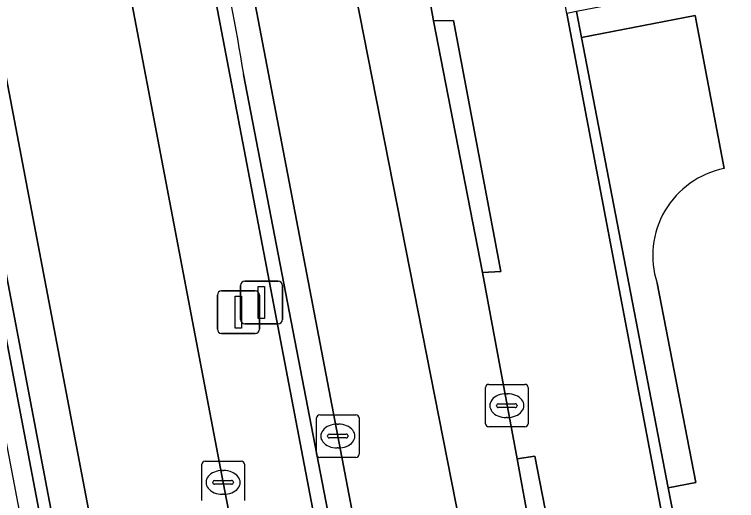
# Model space of a CAD drawing. Extents: x 159262 to 160143, y 383399 to 384319.
# Drawn here: x 159300.39 to 159317.37, y 383851.17 to 383862.6 of the extents above; entities that cross this region are included whole.
import ezdxf

# ---------------------------------------------------------------- set-up
doc = ezdxf.new("R2010")
doc.units = 0
for name, color, linetype in [('IMGEO_Berm_groen', 7, 'Continuous'), ('IMGEO_Berm_open', 7, 'Continuous'), ('IMGEO_Groenvoorziening', 7, 'Continuous'), ('IMGEO_Haag', 7, 'Continuous'), ('IMGEO_Kolk', 7, 'Continuous'), ('IMGEO_Lijnafwatering', 7, 'Continuous'), ('IMGEO_Muur', 7, 'Continuous'), ('IMGEO_Pand', 7, 'Continuous'), ('IMGEO_Pand_overbouw', 7, 'Continuous'), ('IMGEO_Rijbaan_lokaal_gesloten', 7, 'Continuous'), ('IMGEO_Rijbaan_lokaal_open', 7, 'Continuous'), ('IMGEO_Rijbaan_regionaal_gesloten', 7, 'Continuous'), ('IMGEO_Verkeersbordpaal', 7, 'Continuous'), ('IMGEO_Voetpad_open', 7, 'Continuous')]:
    doc.layers.add(name, color=color, linetype=linetype)

msp = doc.modelspace()

# ---------------------------------------------------------------- linework, layer by layer
at = {"layer": 'IMGEO_Berm_groen'}
for points in [[(159300.668, 383875.89), (159301.684, 383870.559), (159305.298, 383851.601), (159308.807, 383833.455), (159312.065, 383816.27), (159313.356, 383809.503), (159318.245, 383783.881), (159321.342, 383767.668), (159321.513, 383766.682), (159322.954, 383766.957), (159320.139, 383784.999), (159317.424, 383802.205), (159316.588, 383807.359), (159316.083, 383810.325), (159315.304, 383814.483), (159311.272, 383835.538), (159307.998, 383852.69), (159305.88, 383863.75)], [(159305.782, 383861.189), (159315.649, 383810.084), (159322.585, 383766.955), (159322.047, 383766.911), (159313.799, 383809.591), (159315.234, 383809.973), (159314.42, 383814.315), (159310.388, 383835.369), (159307.114, 383852.521), (159304.897, 383864.099), (159304.05, 383867.063), (159301.384, 383874.434), (159301.691, 383874.543), (159303.045, 383870.823)]]:
    msp.add_lwpolyline(points, dxfattribs=at)
msp.add_arc((159264.751, 383854.741), 41.535, 8.931, 18.2339, dxfattribs=at)
at = {"layer": 'IMGEO_Berm_open'}
for points in [[(159281.754, 383957.326), (159281.061, 383957.173), (159314.487, 383781.303), (159314.238, 383781.271), (159314.691, 383777.713)], [(159316.213, 383777.09), (159315.456, 383780.799), (159309.353, 383813.036), (159303.32, 383844.753), (159290.389, 383912.552)]]:
    msp.add_lwpolyline(points, dxfattribs=at)
at = {"layer": 'IMGEO_Groenvoorziening'}
msp.add_lwpolyline([(159303.045, 383870.823), (159301.691, 383874.543), (159301.384, 383874.434), (159304.05, 383867.063), (159304.897, 383864.099), (159307.114, 383852.521), (159310.388, 383835.369), (159314.42, 383814.315), (159315.234, 383809.973), (159313.799, 383809.591), (159322.047, 383766.911), (159322.585, 383766.955), (159315.649, 383810.084), (159305.782, 383861.189)], dxfattribs=at)
msp.add_arc((159264.751, 383854.741), 41.535, 8.931, 18.2339, dxfattribs=at)
at = {"layer": 'IMGEO_Haag'}
for points in [[(159303.045, 383870.823), (159301.691, 383874.543), (159301.384, 383874.434), (159304.05, 383867.063), (159304.897, 383864.099), (159307.114, 383852.521), (159310.388, 383835.369), (159314.42, 383814.315), (159315.234, 383809.973), (159313.799, 383809.591), (159322.047, 383766.911), (159322.585, 383766.955), (159315.649, 383810.084)], [(159315.649, 383810.084), (159305.782, 383861.189)]]:
    msp.add_lwpolyline(points, dxfattribs=at)
msp.add_arc((159264.751, 383854.741), 41.535, 8.931, 18.2339, dxfattribs=at)
at = {"layer": 'IMGEO_Kolk'}
for p, q in [((159311.471, 383852.979), (159311.471, 383853.831)), ((159311.546, 383853.905), (159312.398, 383853.905)), ((159312.472, 383853.831), (159312.472, 383852.979)), ((159311.959, 383853.685), (159311.984, 383853.685)), ((159311.73, 383853.399), (159311.73, 383853.411)), ((159312.168, 383853.362), (159311.77, 383853.362)), ((159311.773, 383853.448), (159312.171, 383853.448)), ((159312.214, 383853.411), (159312.214, 383853.399)), ((159307.571, 383853.19), (159308.423, 383853.19)), ((159311.982, 383853.125), (159311.957, 383853.125)), ((159307.496, 383852.264), (159307.496, 383853.116)), ((159307.984, 383852.97), (159308.009, 383852.97)), ((159308.497, 383853.116), (159308.497, 383852.264)), ((159312.398, 383852.905), (159311.546, 383852.905)), ((159307.755, 383852.684), (159307.755, 383852.696)), ((159308.193, 383852.647), (159307.795, 383852.647)), ((159307.798, 383852.733), (159308.196, 383852.733)), ((159308.239, 383852.696), (159308.239, 383852.684)), ((159308.007, 383852.41), (159307.982, 383852.41)), ((159308.423, 383852.19), (159307.571, 383852.19)), ((159304.798, 383851.175), (159304.798, 383852.027)), ((159304.873, 383852.101), (159305.725, 383852.101)), ((159305.799, 383852.027), (159305.799, 383851.175)), ((159305.286, 383851.881), (159305.311, 383851.881)), ((159305.057, 383851.595), (159305.057, 383851.607)), ((159305.1, 383851.644), (159305.498, 383851.644)), ((159305.541, 383851.607), (159305.541, 383851.595)), ((159305.495, 383851.558), (159305.097, 383851.558)), ((159305.309, 383851.321), (159305.284, 383851.321))]:
    msp.add_line(p, q, dxfattribs=at)
for points in [[(159311.471, 383852.979), (159311.471, 383853.831)], [(159311.546, 383853.905), (159312.398, 383853.905)], [(159312.472, 383853.831), (159312.472, 383852.979)], [(159307.571, 383853.19), (159308.423, 383853.19)], [(159307.496, 383852.264), (159307.496, 383853.116)], [(159308.497, 383853.116), (159308.497, 383852.264)], [(159312.398, 383852.905), (159311.546, 383852.905)], [(159308.423, 383852.19), (159307.571, 383852.19)], [(159304.798, 383851.175), (159304.798, 383852.027)], [(159304.873, 383852.101), (159305.725, 383852.101)], [(159305.799, 383852.027), (159305.799, 383851.175)]]:
    msp.add_lwpolyline(points, dxfattribs=at)
for centre, radius, start, end in [((159311.548, 383853.829), 0.0765, 91.552, 178.448), ((159311.548, 383853.829), 0.0765, 91.552, 178.448), ((159312.396, 383853.829), 0.0765, 1.552, 88.448), ((159312.396, 383853.829), 0.0765, 1.552, 88.448), ((159311.77, 383853.408), 0.0403, 85.8775, 175.7526), ((159311.767, 383853.398), 0.0366, 178.938, 274.7102), ((159312.171, 383853.405), 0.043, 264.8664, 352.4533), ((159312.175, 383853.41), 0.0386, 1.7309, 96.639), ((159307.573, 383853.114), 0.0765, 91.552, 178.448), ((159307.573, 383853.114), 0.0765, 91.552, 178.448), ((159308.421, 383853.114), 0.0765, 1.552, 88.448), ((159308.421, 383853.114), 0.0765, 1.552, 88.448), ((159311.548, 383852.981), 0.0765, 181.552, 268.448), ((159311.548, 383852.981), 0.0765, 181.552, 268.448), ((159312.396, 383852.981), 0.0765, 271.552, 358.448), ((159312.396, 383852.981), 0.0765, 271.552, 358.448), ((159307.795, 383852.693), 0.0403, 85.8775, 175.7526), ((159307.792, 383852.683), 0.0366, 178.938, 274.7102), ((159308.196, 383852.69), 0.043, 264.8664, 352.4533), ((159308.2, 383852.695), 0.0386, 1.7309, 96.639), ((159307.573, 383852.266), 0.0765, 181.552, 268.448), ((159307.573, 383852.266), 0.0765, 181.552, 268.448), ((159308.421, 383852.266), 0.0765, 271.552, 358.448), ((159308.421, 383852.266), 0.0765, 271.552, 358.448), ((159304.875, 383852.025), 0.0765, 91.552, 178.448), ((159304.875, 383852.025), 0.0765, 91.552, 178.448), ((159305.723, 383852.025), 0.0765, 1.552, 88.448), ((159305.723, 383852.025), 0.0765, 1.552, 88.448), ((159305.097, 383851.604), 0.0403, 85.8775, 175.7526), ((159305.094, 383851.594), 0.0366, 178.938, 274.7102), ((159305.498, 383851.601), 0.043, 264.8664, 352.4533), ((159305.502, 383851.606), 0.0386, 1.7309, 96.639)]:
    msp.add_arc(centre, radius, start, end, dxfattribs=at)
for centre, major_axis, ratio, start_param, end_param in [((159311.958, 383853.405), (-0.387, 0.002), 0.722429, 4.712389, 7.853982), ((159311.983, 383853.405), (-0.39, 0.002), 0.717154, 1.570796, 4.712389), ((159307.983, 383852.69), (-0.387, 0.002), 0.722429, 4.712389, 7.853982), ((159308.008, 383852.69), (-0.39, 0.002), 0.717154, 1.570796, 4.712389), ((159305.285, 383851.601), (-0.387, 0.002), 0.722429, 4.712389, 7.853982), ((159305.31, 383851.601), (-0.39, 0.002), 0.717154, 1.570796, 4.712389)]:
    msp.add_ellipse(centre, major_axis=major_axis, ratio=ratio, start_param=start_param, end_param=end_param, dxfattribs=at)
at = {"layer": 'IMGEO_Lijnafwatering'}
msp.add_lwpolyline([(159298.74, 383860.158), (159302.502, 383840.43)], dxfattribs=at)
at = {"layer": 'IMGEO_Muur'}
msp.add_lwpolyline([(159281.061, 383957.173), (159280.741, 383957.112), (159314.238, 383781.271), (159314.487, 383781.303)], close=True, dxfattribs=at)
at = {"layer": 'IMGEO_Pand'}
msp.add_lwpolyline([(159315.504, 383856.284), (159316.414, 383851.6), (159315.769, 383851.474), (159316.444, 383847.985), (159318.948, 383848.455), (159320.743, 383843.189), (159323.306, 383844.057), (159324.228, 383839.323), (159325.065, 383835.022), (159341.456, 383838.196), (159335.903, 383866.948), (159313.609, 383862.665), (159313.726, 383862.057), (159316.397, 383862.572), (159317.085, 383858.975)], dxfattribs=at)
msp.add_arc((159317.489, 383856.928), 2.087, 101.168, 197.9624, dxfattribs=at)
at = {"layer": 'IMGEO_Pand_overbouw'}
for points in [[(159317.085, 383858.975), (159316.397, 383862.572), (159313.726, 383862.057), (159315.769, 383851.474)], [(159315.769, 383851.474), (159316.414, 383851.6), (159315.504, 383856.284)]]:
    msp.add_lwpolyline(points, dxfattribs=at)
msp.add_arc((159317.489, 383856.928), 2.087, 101.168, 197.9624, dxfattribs=at)
at = {"layer": 'IMGEO_Rijbaan_lokaal_gesloten'}
for points in [[(159311.396, 383856.537), (159310.248, 383862.443), (159309.824, 383864.824), (159309.389, 383866.455), (159307.656, 383872.978), (159307.292, 383874.155), (159306.334, 383878.266), (159304.648, 383887.128), (159302.679, 383886.702)], [(159307.922, 383865.606), (159312.048, 383844.632), (159316.297, 383822.528), (159317.816, 383822.853), (159313.541, 383844.77), (159313.522, 383844.866), (159312.523, 383850.482), (159312.211, 383852.157), (159311.396, 383856.537)]]:
    msp.add_lwpolyline(points, dxfattribs=at)
at = {"layer": 'IMGEO_Rijbaan_lokaal_open'}
for points in [[(159316.297, 383822.528), (159312.048, 383844.632), (159307.922, 383865.606)], [(159305.88, 383863.75), (159307.998, 383852.69), (159311.272, 383835.538), (159315.304, 383814.483), (159316.083, 383810.325), (159316.588, 383807.359), (159317.424, 383802.205), (159320.139, 383784.999), (159322.954, 383766.957), (159323.122, 383765.878), (159324.407, 383757.692), (159325.851, 383750), (159328.1, 383738.016), (159331.856, 383718.365), (159336.016, 383696.703), (159339.221, 383679.999), (159340.401, 383673.929), (159342.02, 383665.933), (159342.067, 383665.703), (159342.379, 383664.493)], [(159341.456, 383838.196), (159325.065, 383835.022), (159324.228, 383839.323), (159322.184, 383838.933), (159320.743, 383843.189), (159318.948, 383848.455), (159316.444, 383847.985), (159315.769, 383851.474), (159313.726, 383862.057), (159313.609, 383862.665), (159313.382, 383862.621), (159317.314, 383841.912), (159318.502, 383842.307), (159321.31, 383833.897), (159319.669, 383833.551), (159321.634, 383823.314), (159326.463, 383824.191), (159326.544, 383823.626), (159321.047, 383822.509), (159321.47, 383820.357), (159321.571, 383819.84), (159322.106, 383816.861)]]:
    msp.add_lwpolyline(points, dxfattribs=at)
at = {"layer": 'IMGEO_Rijbaan_regionaal_gesloten'}
for points in [[(159314.691, 383777.713), (159314.238, 383781.271), (159280.741, 383957.112), (159281.061, 383957.173), (159281.028, 383957.348), (159280.954, 383957.749), (159280.773, 383959.33), (159280.661, 383960.306), (159280.387, 383962.692), (159280.125, 383964.98), (159278.545, 383978.753), (159278.462, 383979.478), (159278.393, 383980.079), (159278.303, 383980.866), (159278.275, 383981.108), (159278.176, 383981.973), (159277.369, 383989.002), (159277.274, 383989.833), (159277.236, 383990.167), (159275.344, 384006.661)], [(159290.389, 383912.552), (159303.32, 383844.753), (159309.353, 383813.036)], [(159308.807, 383833.455), (159305.298, 383851.601), (159301.684, 383870.559), (159300.668, 383875.89), (159298.805, 383885.554)]]:
    msp.add_lwpolyline(points, dxfattribs=at)
at = {"layer": 'IMGEO_Verkeersbordpaal'}
for p, q in [((159305.706, 383855.426), (159305.706, 383856.226)), ((159305.706, 383856.226), (159305.706, 383855.426)), ((159305.806, 383856.326), (159306.596, 383856.326)), ((159306.596, 383856.326), (159305.806, 383856.326)), ((159306.696, 383856.226), (159306.696, 383855.426)), ((159306.696, 383855.426), (159306.696, 383856.226)), ((159305.263, 383856.099), (159306.053, 383856.099)), ((159306.053, 383856.099), (159305.263, 383856.099)), ((159305.163, 383855.199), (159305.163, 383855.999)), ((159305.163, 383855.999), (159305.163, 383855.199)), ((159306.153, 383855.999), (159306.153, 383855.199)), ((159306.153, 383855.199), (159306.153, 383855.999)), ((159306.596, 383855.326), (159305.806, 383855.326)), ((159305.806, 383855.326), (159306.596, 383855.326)), ((159306.053, 383855.099), (159305.263, 383855.099)), ((159305.263, 383855.099), (159306.053, 383855.099))]:
    msp.add_line(p, q, dxfattribs=at)
for points in [[(159306.126, 383856.201), (159306.276, 383856.201), (159306.276, 383855.451), (159306.126, 383855.451), (159306.126, 383856.201)], [(159305.583, 383855.974), (159305.733, 383855.974), (159305.733, 383855.224), (159305.583, 383855.224), (159305.583, 383855.974)]]:
    msp.add_lwpolyline(points, dxfattribs=at)
for centre, start, end in [((159305.806, 383856.226), 90, 180), ((159305.806, 383856.226), 90, 180), ((159306.596, 383856.226), 0, 90), ((159306.596, 383856.226), 360, 90), ((159305.263, 383855.999), 90, 180), ((159305.263, 383855.999), 90, 180), ((159306.053, 383855.999), 0, 90), ((159306.053, 383855.999), 360, 90), ((159305.806, 383855.426), 180, 270), ((159305.806, 383855.426), 180, 270), ((159306.596, 383855.426), 270, 0), ((159306.596, 383855.426), 270, 0), ((159305.263, 383855.199), 180, 270), ((159305.263, 383855.199), 180, 270), ((159306.053, 383855.199), 270, 0), ((159306.053, 383855.199), 270, 0)]:
    msp.add_arc(centre, 0.1, start, end, dxfattribs=at)
at = {"layer": 'IMGEO_Voetpad_open'}
for points in [[(159317.314, 383841.912), (159313.382, 383862.621), (159312.96, 383864.841), (159312.476, 383867.433), (159311.553, 383867.258), (159310.508, 383873.119), (159308.096, 383873.084), (159308.887, 383870.04), (159309.827, 383866.555), (159309.389, 383866.455), (159309.824, 383864.824), (159310.248, 383862.443), (159310.72, 383862.457), (159311.834, 383856.559), (159311.396, 383856.537), (159312.211, 383852.157), (159312.628, 383852.221), (159314.061, 383844.86), (159313.541, 383844.77), (159317.816, 383822.853), (159318.307, 383822.949), (159321.047, 383822.509)], [(159310.248, 383862.443), (159311.396, 383856.537), (159311.834, 383856.559), (159310.72, 383862.457)], [(159312.211, 383852.157), (159312.523, 383850.482), (159313.522, 383844.866), (159313.541, 383844.77), (159314.061, 383844.86), (159312.628, 383852.221)]]:
    msp.add_lwpolyline(points, close=True, dxfattribs=at)
msp.add_lwpolyline([(159317.085, 383858.975), (159316.397, 383862.572), (159313.726, 383862.057), (159315.769, 383851.474), (159316.414, 383851.6), (159315.504, 383856.284)], dxfattribs=at)
msp.add_arc((159317.489, 383856.928), 2.087, 101.168, 197.9624, dxfattribs=at)

doc.saveas('drawing.dxf')
